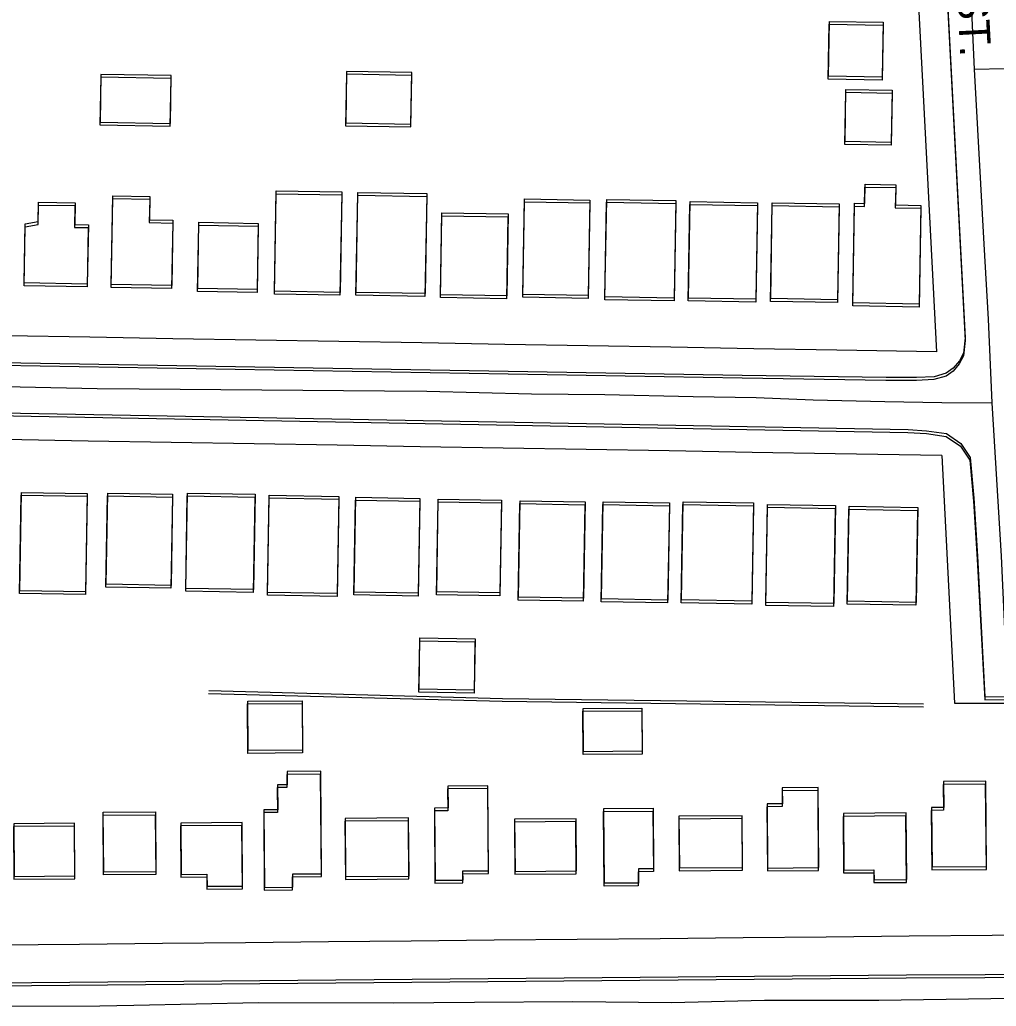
# Model space of a CAD drawing. Extents: x -25029 to 2274964, y -81170 to 687028.
# Drawn here: x 9209.6 to 9680.2, y -67369.4 to -66893.9 of the extents above; entities that cross this region are included whole.
import ezdxf

# ---------------------------------------------------------------- set-up
doc = ezdxf.new("R2010")
doc.units = 0
for name, color, linetype in [('81911BEA - RW_X_Fee_RW', 7, 'Continuous'), ('BLDG', 7, 'Continuous'), ('GE_X_CL_2000', 7, 'Continuous'), ('ROAD', 7, 'Continuous'), ('ROAD-NAME', 7, 'Continuous'), ('WALL', 7, 'Continuous')]:
    doc.layers.add(name, color=color, linetype=linetype)

msp = doc.modelspace()

# ---------------------------------------------------------------- linework, layer by layer
at = {"layer": '81911BEA - RW_X_Fee_RW'}
msp.add_line((9653.95, -67104.02), (9660.13, -67223.31), dxfattribs=at)
for points in [[(9636.81, -66773.5), (9644.61, -66923.83), (9651.35, -67053.97)], [(9651.35, -67053.97), (9603.35, -67053.15), (9563.35, -67052.46), (9523.36, -67051.78), (9483.36, -67051.09), (9443.37, -67050.4), (9403.37, -67049.72), (9363.38, -67049.03), (9323.38, -67048.35), (9283.39, -67047.66), (9243.39, -67046.97), (9203.4, -67046.29), (9163.4, -67045.6), (9123.4, -67044.91)], [(9653.95, -67104.02), (9602.49, -67103.14), (9562.49, -67102.45), (9522.5, -67101.77), (9482.5, -67101.08), (9442.51, -67100.4), (9402.51, -67099.71), (9362.52, -67099.02), (9322.52, -67098.34), (9282.53, -67097.65), (9242.53, -67096.97), (9202.54, -67096.28), (9162.54, -67095.59), (9122.55, -67094.91)], [(9660.13, -67223.31), (9677.2, -67223.3), (9710.2, -67223.28)], [(9118.3, -67340.61), (9158.3, -67340.22), (9198.29, -67339.82), (9238.29, -67339.43), (9278.29, -67339.04), (9318.29, -67338.64), (9358.29, -67338.25), (9398.29, -67337.86), (9438.29, -67337.46), (9478.29, -67337.07), (9518.29, -67336.68), (9558.29, -67336.28), (9598.29, -67335.89), (9638.28, -67335.5), (9678.28, -67335.11), (9718.28, -67334.71), (9758.28, -67334.32), (9798.28, -67333.93), (9838.28, -67333.53), (9878.28, -67333.14), (9918.28, -67332.75), (9958.28, -67332.35), (9998.28, -67331.96), (10037.89, -67331.57)]]:
    msp.add_lwpolyline(points, dxfattribs=at)
at = {"layer": 'BLDG'}
for points in [[(9625.65, -66896.55), (9625.17, -66922.98), (9599.25, -66922.52), (9599.72, -66896.09)], [(9625.71, -66895.16), (9625.24, -66921.59), (9599.31, -66921.13), (9599.78, -66894.7)], [(9248.29, -66943.29), (9282.14, -66943.9), (9282.55, -66920.86), (9248.7, -66920.25)], [(9366.6, -66944.98), (9398.05, -66945.55), (9398.5, -66920.73), (9367.05, -66920.16)], [(9366.67, -66943.62), (9398.12, -66944.19), (9398.56, -66919.37), (9367.11, -66918.8)], [(9248.22, -66944.64), (9282.07, -66945.25), (9282.49, -66922.21), (9248.64, -66921.6)], [(9629.99, -66929.3), (9629.53, -66954.43), (9607.26, -66954.03), (9607.71, -66928.9)], [(9630.06, -66927.91), (9629.6, -66953.04), (9607.33, -66952.64), (9607.78, -66927.51)], [(9364.81, -66976.94), (9363.98, -67025.34), (9332.35, -67024.8), (9333.17, -66976.4)], [(9405.76, -66977.71), (9404.94, -67025.89), (9371.68, -67025.31), (9372.5, -66977.13)], [(9616.72, -66983.86), (9616.88, -66974.58), (9631.73, -66974.84), (9631.56, -66984.6), (9643.8, -66984.81), (9642.97, -67032.39), (9611.01, -67031.83), (9611.84, -66983.78)], [(9616.79, -66982.47), (9616.95, -66973.19), (9631.8, -66973.45), (9631.63, -66983.21), (9643.87, -66983.42), (9643.05, -67031), (9611.09, -67030.44), (9611.91, -66982.39)], [(9218.45, -66991.2), (9218.61, -66981.88), (9236.26, -66982.19), (9236.08, -66992.64), (9242.62, -66992.75), (9242.13, -67021.32), (9211.76, -67020.79), (9212.24, -66992.35)], [(9272.18, -66980.47), (9271.99, -66991.7), (9283.29, -66991.9), (9282.75, -67023.44), (9253.62, -67022.94), (9254.35, -66980.16)], [(9272.25, -66979.12), (9272.06, -66990.35), (9283.36, -66990.55), (9282.83, -67022.09), (9253.7, -67021.59), (9254.42, -66978.81)], [(9364.74, -66978.3), (9363.9, -67026.7), (9332.27, -67026.16), (9333.1, -66977.76)], [(9405.69, -66979.07), (9404.86, -67027.25), (9371.6, -67026.67), (9372.43, -66978.49)], [(9484.25, -66982.19), (9483.45, -67028.22), (9451.99, -67027.67), (9452.78, -66981.64)], [(9484.32, -66980.82), (9483.53, -67026.85), (9452.07, -67026.3), (9452.85, -66980.27)], [(9525.76, -66982.5), (9524.94, -67029.46), (9491.55, -67028.88), (9492.37, -66981.92)], [(9525.83, -66981.12), (9525.02, -67028.08), (9491.63, -67027.51), (9492.44, -66980.54)], [(9565.14, -66982.1), (9564.35, -67028.67), (9531.84, -67028.1), (9532.63, -66981.54)], [(9604.54, -66982.7), (9603.76, -67028.85), (9571.48, -67028.31), (9572.27, -66982.15)], [(9218.38, -66992.54), (9218.54, -66983.22), (9236.19, -66983.53), (9236.01, -66993.98), (9242.55, -66994.09), (9242.05, -67022.66), (9211.68, -67022.13), (9212.17, -66993.69)], [(9565.07, -66983.48), (9564.27, -67030.05), (9531.76, -67029.48), (9532.56, -66982.92)], [(9604.47, -66984.09), (9603.68, -67030.24), (9571.4, -67029.69), (9572.2, -66983.53)], [(9324.54, -66992.05), (9324, -67023.98), (9295.39, -67023.48), (9295.93, -66991.56)], [(9444.86, -66988.92), (9444.18, -67028.39), (9412.27, -67027.84), (9412.95, -66988.37)], [(9444.93, -66987.55), (9444.26, -67027.02), (9412.35, -67026.47), (9413.02, -66987)], [(9324.47, -66993.4), (9323.92, -67025.33), (9295.31, -67024.83), (9295.86, -66992.91)], [(9242, -67123.62), (9241.18, -67171.02), (9209.46, -67170.47), (9210.28, -67123.07)], [(9242.09, -67122.28), (9241.28, -67169.68), (9209.56, -67169.13), (9210.37, -67121.73)], [(9283.15, -67123.96), (9282.39, -67167.92), (9251.09, -67167.38), (9251.85, -67123.42)], [(9283.24, -67122.61), (9282.48, -67166.57), (9251.18, -67166.03), (9251.94, -67122.07)], [(9322.93, -67123.96), (9322.13, -67169.92), (9289.53, -67169.36), (9290.33, -67123.39)], [(9323.02, -67122.61), (9322.23, -67168.57), (9289.63, -67168.01), (9290.42, -67122.04)], [(9363.29, -67124.99), (9362.48, -67171.9), (9328.9, -67171.32), (9329.71, -67124.41)], [(9363.38, -67123.63), (9362.58, -67170.54), (9329, -67169.96), (9329.8, -67123.05)], [(9402.4, -67124.61), (9401.62, -67170.31), (9370.71, -67169.77), (9371.49, -67124.08)], [(9402.31, -67125.97), (9401.52, -67171.67), (9370.61, -67171.13), (9371.4, -67125.44)], [(9441.69, -67126.83), (9440.92, -67171.56), (9410.44, -67171.04), (9411.21, -67126.31)], [(9441.78, -67125.46), (9441.02, -67170.19), (9410.54, -67169.67), (9411.3, -67124.94)], [(9481.94, -67127.67), (9481.14, -67174.15), (9449.79, -67173.61), (9450.6, -67127.13)], [(9482.03, -67126.3), (9481.24, -67172.78), (9449.89, -67172.24), (9450.69, -67125.76)], [(9522.64, -67128.13), (9521.83, -67175), (9489.8, -67174.44), (9490.61, -67127.57)], [(9522.73, -67126.75), (9521.93, -67173.62), (9489.9, -67173.07), (9490.7, -67126.2)], [(9563.16, -67128.22), (9562.34, -67175.54), (9528.39, -67174.95), (9529.21, -67127.64)], [(9563.25, -67126.84), (9562.44, -67174.16), (9528.49, -67173.57), (9529.3, -67126.26)], [(9602.6, -67129.46), (9601.78, -67176.75), (9569.07, -67176.18), (9569.89, -67128.9)], [(9602.69, -67128.07), (9601.88, -67175.36), (9569.17, -67174.8), (9569.98, -67127.52)], [(9642.39, -67129), (9641.61, -67174.75), (9608.46, -67174.18), (9609.24, -67128.43)], [(9642.3, -67130.39), (9641.51, -67176.14), (9608.36, -67175.57), (9609.15, -67129.82)], [(9428.95, -67193.73), (9428.51, -67218.43), (9401.89, -67217.95), (9402.33, -67193.25)], [(9429.05, -67192.36), (9428.61, -67217.06), (9401.99, -67216.59), (9402.43, -67191.89)], [(9345.62, -67223.5), (9345.81, -67247.3), (9319.56, -67247.5), (9319.38, -67223.7)], [(9345.72, -67222.14), (9345.91, -67245.94), (9319.66, -67246.15), (9319.48, -67222.35)], [(9509.33, -67227.03), (9509.49, -67247.9), (9481.17, -67248.12), (9481.01, -67227.24)], [(9509.43, -67225.65), (9509.59, -67246.52), (9481.27, -67246.75), (9481.11, -67225.87)], [(9338.26, -67257.65), (9338.31, -67263.96), (9333.67, -67264), (9333.76, -67276.01), (9327.14, -67276.06), (9327.43, -67313.46), (9341.08, -67313.36), (9341.03, -67306.97), (9354.93, -67306.86), (9354.55, -67257.52)], [(9338.37, -67256.29), (9338.42, -67262.6), (9333.78, -67262.64), (9333.87, -67274.65), (9327.25, -67274.71), (9327.54, -67312.11), (9341.19, -67312), (9341.14, -67305.61), (9355.04, -67305.5), (9354.66, -67256.16)], [(9654.66, -67262.52), (9654.78, -67274.92), (9648.89, -67274.98), (9649.16, -67303.67), (9675.44, -67303.42), (9675.05, -67262.33)], [(9654.77, -67261.13), (9654.89, -67273.53), (9649, -67273.59), (9649.27, -67302.28), (9675.55, -67302.02), (9675.16, -67260.93)], [(9415.8, -67264.67), (9415.89, -67275.19), (9409.41, -67275.24), (9409.68, -67310.05), (9423.11, -67309.95), (9423.08, -67305.55), (9435.45, -67305.45), (9435.13, -67264.52)], [(9415.91, -67263.3), (9416, -67273.82), (9409.52, -67273.88), (9409.79, -67308.69), (9423.22, -67308.58), (9423.19, -67304.18), (9435.56, -67304.08), (9435.24, -67263.15)], [(9594.61, -67303.98), (9594.31, -67265.43), (9576.94, -67265.57), (9577, -67273.19), (9569.64, -67273.25), (9569.88, -67304.18)], [(9594.72, -67302.59), (9594.42, -67264.04), (9577.05, -67264.18), (9577.11, -67271.8), (9569.75, -67271.87), (9569.99, -67302.8)], [(9274.96, -67275.72), (9275.19, -67304.54), (9250.04, -67304.73), (9249.82, -67275.92)], [(9514.72, -67275.33), (9514.95, -67304.53), (9507.63, -67304.59), (9507.68, -67311.38), (9491.25, -67311.51), (9490.98, -67275.51)], [(9514.83, -67273.95), (9515.06, -67303.15), (9507.74, -67303.21), (9507.79, -67310), (9491.36, -67310.14), (9491.09, -67274.14)], [(9606.71, -67303.77), (9621.27, -67303.66), (9621.3, -67308.41), (9637.03, -67308.29), (9636.78, -67276.25), (9606.5, -67276.48)], [(9206.88, -67306.8), (9236.17, -67306.57), (9235.98, -67281.22), (9206.69, -67281.44)], [(9274.85, -67277.07), (9275.08, -67305.89), (9249.93, -67306.08), (9249.71, -67277.27)], [(9287.36, -67305.83), (9299.79, -67305.74), (9299.83, -67311.58), (9316.99, -67311.44), (9316.76, -67280.91), (9287.17, -67281.14)], [(9366.49, -67308.23), (9397.11, -67307.99), (9396.89, -67279.99), (9366.27, -67280.23)], [(9366.6, -67306.87), (9397.22, -67306.63), (9397, -67278.63), (9366.38, -67278.87)], [(9448.17, -67305.77), (9477.78, -67305.54), (9477.58, -67280.41), (9447.98, -67280.64)], [(9448.28, -67304.4), (9477.89, -67304.17), (9477.69, -67279.04), (9448.09, -67279.27)], [(9527.35, -67304.11), (9557.87, -67303.88), (9557.68, -67278.96), (9527.16, -67279.19)], [(9527.46, -67302.73), (9557.98, -67302.5), (9557.79, -67277.58), (9527.27, -67277.81)], [(9606.6, -67305.16), (9621.16, -67305.05), (9621.19, -67309.8), (9636.92, -67309.68), (9636.67, -67277.64), (9606.39, -67277.87)], [(9206.77, -67308.14), (9236.06, -67307.91), (9235.87, -67282.56), (9206.58, -67282.78)], [(9287.25, -67307.18), (9299.68, -67307.09), (9299.72, -67312.93), (9316.88, -67312.79), (9316.65, -67282.26), (9287.06, -67282.49)]]:
    msp.add_lwpolyline(points, close=True, dxfattribs=at)
at = {"layer": 'GE_X_CL_2000'}
for points in [[(9660.73, -66746.69), (9663.09, -66783.25), (9665.02, -66819.26), (9666.98, -66861.32), (9669.52, -66917.71)], [(9669.52, -66917.71), (9684.14, -66917.38), (9713.71, -66917.3), (9753.47, -66915.96), (9790.71, -66914.99), (9831.94, -66914.25), (9920.56, -66912.64), (9957.48, -66911.43), (9998.34, -66911.14), (10084.05, -66907.84), (10103.25, -66907.1), (10116.26, -66906.46)], [(9669.52, -66917.71), (9674.21, -67002.16), (9676.36, -67038.18), (9678.15, -67078.56)], [(8569.31, -67058.81), (8597.73, -67059.64), (8705.05, -67061.46), (8746.33, -67061.82), (8922.79, -67065.11), (9067.47, -67067.48), (9127.94, -67069.14), (9246.89, -67071.63), (9267.13, -67071.83), (9385.41, -67072.81), (9405.77, -67072.89), (9456.24, -67074.16), (9491.48, -67074.61), (9534.12, -67075.53), (9564.48, -67075.93), (9591.98, -67077.04), (9626.53, -67077.92), (9653.93, -67078.46), (9678.15, -67078.56)], [(9678.15, -67078.56), (9682.51, -67152.49), (9684.24, -67187.47), (9685.09, -67218.91)], [(9189.02, -67369.41), (9248.09, -67369.15), (9264.57, -67368.82), (9324.57, -67367.59), (9389.59, -67367.82), (9428.69, -67367.43), (9476.17, -67367.08), (9523.73, -67367.51), (9568.58, -67366.52), (9623.64, -67366.53), (9677.51, -67365.61), (9720.25, -67365.23), (9817.86, -67363.95), (9866.22, -67363.52), (9912.16, -67363.01), (9959.29, -67362.87), (10000.54, -67364.01), (10028.29, -67364.77), (10041.79, -67364.89), (10055.3, -67364.47), (10065.57, -67363.75)]]:
    msp.add_lwpolyline(points, dxfattribs=at)
at = {"layer": 'ROAD'}
for points in [[(8977.79, -66751.22), (9374.69, -66757.32), (9632.47, -66762.64), (9639.78, -66763.95), (9643.48, -66765.53), (9647.85, -66772.31), (9651.01, -66782.35), (9651.7, -66792.02), (9665.21, -67048.6), (9664.34, -67055.99), (9662.37, -67059.73), (9659.36, -67063.27), (9655.99, -67065.67), (9650.16, -67067.39), (9641.69, -67067.73), (9626.99, -67067.79), (9557.73, -67066.75), (9125.32, -67059.31)], [(8977.83, -66749.91), (9374.73, -66755.96), (9632.52, -66761.25), (9639.83, -66762.56), (9643.53, -66764.14), (9647.9, -66770.92), (9651.06, -66780.96), (9651.75, -66790.63), (9665.29, -67047.2), (9664.42, -67054.59), (9662.45, -67058.33), (9659.44, -67061.87), (9656.07, -67064.27), (9650.24, -67066), (9641.77, -67066.34), (9627.07, -67066.4), (9557.81, -67065.37), (9125.4, -67057.98)], [(9636.82, -67355.82), (8921.81, -67362.05), (8598.98, -67363.9), (8590.87, -67362.26), (8584.2, -67357.73), (8579.8, -67352.14), (8576.52, -67343.96), (8575.8, -67335.91), (8580.74, -67085.47), (8583.77, -67079.13), (8589.01, -67076.15), (8596.2, -67075.09), (8693.84, -67076.42), (9051.03, -67081.99), (9448.08, -67089.27), (9637.65, -67092.88)], [(9636.94, -67354.43), (8921.93, -67360.74), (8599.1, -67362.63), (8590.99, -67361), (8584.32, -67356.47), (8579.92, -67350.88), (8576.64, -67342.7), (8575.92, -67334.65), (8580.82, -67084.21), (8583.85, -67077.87), (8589.09, -67074.89), (8596.28, -67073.82), (8693.92, -67075.14), (9051.11, -67080.67), (9448.17, -67087.9), (9637.74, -67091.49)], [(9637.74, -67091.49), (9646.64, -67092.01), (9656.2, -67093.35), (9663.1, -67098.12), (9667.6, -67104.86), (9669.4, -67124.59), (9671.12, -67152.52), (9674.76, -67220.28), (9699.36, -67219.97)], [(9637.65, -67092.88), (9646.55, -67093.4), (9656.11, -67094.75), (9663.01, -67099.52), (9667.51, -67106.26), (9669.31, -67125.99), (9671.03, -67153.92), (9674.66, -67221.68), (9699.26, -67221.37)], [(9750.41, -67355.32), (9636.82, -67355.82)], [(9750.53, -67353.91), (9636.94, -67354.43)]]:
    msp.add_lwpolyline(points, dxfattribs=at)
at = {"layer": 'WALL'}
for points in [[(9300.52, -67218.64), (9442.11, -67222.4), (9645.11, -67225.07)], [(9300.62, -67217.29), (9442.21, -67221.03), (9645.21, -67223.68)]]:
    msp.add_lwpolyline(points, dxfattribs=at)

# ---------------------------------------------------------------- texts
at = {"layer": 'ROAD-NAME'}
msp.add_text('E. 133 ST.', height=14.99, rotation=273.0145, dxfattribs=at).set_placement((9657.93, -66817.47))

doc.saveas('drawing.dxf')
